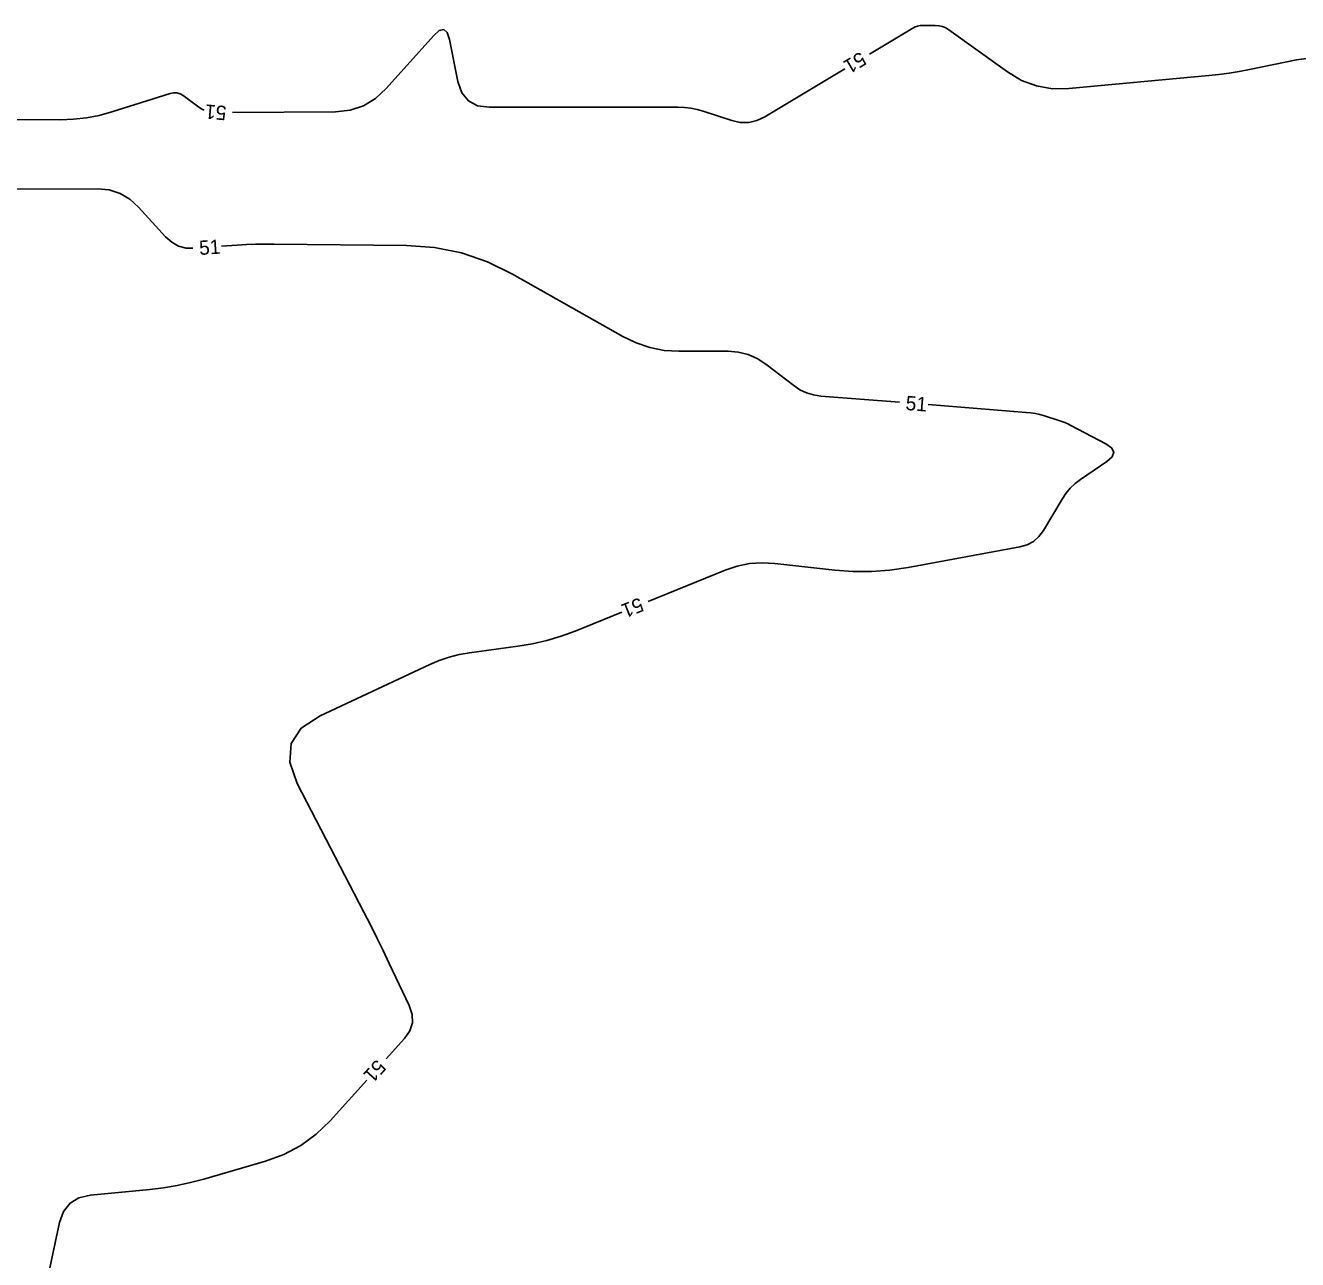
# Model space of a CAD drawing. Extents: x 2384780 to 2405861, y 547869 to 573706.
# Drawn here: x 2396858.8 to 2397036.7, y 554087 to 554259.6 of the extents above; entities that cross this region are included whole.
import ezdxf

# ---------------------------------------------------------------- set-up
doc = ezdxf.new("R2010")
doc.units = 0
doc.layers.add('Old_Level_60', color=7, linetype='Continuous')

msp = doc.modelspace()

# ---------------------------------------------------------------- linework, layer by layer
at = {"layer": 'Old_Level_60'}
for points in [[(2397038.28975, 554255.003), (2397036.5695, 554254.76475), (2397029.984, 554253.41625), (2397028.57, 554253.14675), (2397027.15025, 554252.916), (2397025.7245, 554252.72425), (2397024.29325, 554252.57125), (2397004.74725, 554250.75175), (2397002.42825, 554250.732), (2397000.21825, 554251.115), (2396998.1175, 554251.90075), (2396996.126, 554253.089), (2396987.95175, 554258.95325), (2396987.50675, 554259.22475), (2396987.03675, 554259.41875), (2396986.542, 554259.53525), (2396986.022, 554259.574), (2396984.283, 554259.574), (2396983.917, 554259.55), (2396983.56425, 554259.47825), (2396983.2245, 554259.35875), (2396982.89825, 554259.1915), (2396976.83425, 554255.564)], [(2396973.4015, 554253.51075), (2396962.201, 554246.811), (2396961.08575, 554246.2845), (2396959.94025, 554246.0215), (2396958.76525, 554246.02175), (2396957.56025, 554246.28575), (2396953.5755, 554247.57825), (2396952.71625, 554247.82075), (2396951.84575, 554247.99375), (2396950.9645, 554248.09775), (2396950.07225, 554248.13225), (2396923.66525, 554248.13225), (2396922.01625, 554248.35675), (2396920.73475, 554249.0305), (2396919.8205, 554250.153), (2396919.2735, 554251.72475), (2396918.087, 554257.59275), (2396917.758, 554258.57325), (2396917.27925, 554258.9995), (2396916.65125, 554258.872), (2396915.8735, 554258.19025), (2396909.2485, 554250.74), (2396907.73925, 554249.341), (2396906.051, 554248.33725), (2396904.18325, 554247.7285), (2396902.1365, 554247.515), (2396887.73725, 554247.40725)], [(2396883.78575, 554247.7415), (2396883.4395, 554247.88825), (2396882.81725, 554248.28275), (2396880.84525, 554249.7585), (2396880.4125, 554250.01525), (2396879.95975, 554250.153), (2396879.487, 554250.17175), (2396878.994, 554250.0715), (2396870.827, 554247.47825), (2396869.06625, 554246.9935), (2396867.284, 554246.65075), (2396865.48025, 554246.44975), (2396863.65475, 554246.3905), (2396841.477, 554246.5325)], [(2396846.019, 554236.6505), (2396868.836, 554236.72575), (2396870.48725, 554236.5715), (2396871.9975, 554236.09725), (2396873.367, 554235.30325), (2396874.5955, 554234.1895), (2396878.37875, 554230.0285), (2396879.23825, 554229.259), (2396880.19575, 554228.73425), (2396881.25075, 554228.45425), (2396882.19125, 554228.4255)], [(2396886.18125, 554228.692), (2396888.39475, 554228.85225), (2396889.67875, 554228.9315), (2396890.96375, 554228.98425), (2396892.2495, 554229.01025), (2396893.53625, 554229.00925), (2396912.06075, 554228.80475), (2396915.966, 554228.522), (2396919.74275, 554227.7615), (2396923.39075, 554226.52325), (2396926.91, 554224.807), (2396942.32975, 554216.08175), (2396944.193, 554215.17625), (2396946.1245, 554214.52925), (2396948.124, 554214.141), (2396950.19175, 554214.01175), (2396957.0575, 554214.01175), (2396958.49075, 554213.89975), (2396959.848, 554213.564), (2396961.12925, 554213.00425), (2396962.33475, 554212.22075), (2396966.25075, 554209.2165), (2396967.11675, 554208.64275), (2396968.03675, 554208.209), (2396969.01025, 554207.915), (2396970.03775, 554207.761), (2396981.0575, 554206.88275)], [(2396985.04475, 554206.56475), (2396998.76475, 554205.47125), (2396999.409, 554205.40175), (2397000.046, 554205.29675), (2397000.6765, 554205.1565), (2397001.29975, 554204.9805), (2397003.32525, 554204.3475), (2397003.75525, 554204.20225), (2397004.17725, 554204.03825), (2397004.59175, 554203.855), (2397004.998, 554203.653), (2397009.9185, 554201.06575), (2397010.71825, 554200.497), (2397011.008, 554199.89875), (2397010.78825, 554199.27175), (2397010.0585, 554198.6155), (2397006.35575, 554196.092), (2397005.60025, 554195.5155), (2397004.92025, 554194.868), (2397004.31625, 554194.14925), (2397003.788, 554193.35925), (2397001.16925, 554188.95025), (2397000.54325, 554188.09875), (2396999.78725, 554187.43375), (2396998.90125, 554186.95525), (2396997.8855, 554186.66325), (2396982.24125, 554183.7865), (2396979.69225, 554183.41275), (2396977.13625, 554183.228), (2396974.574, 554183.232), (2396972.00475, 554183.425), (2396963.6015, 554184.36375), (2396961.816, 554184.4545), (2396960.06075, 554184.325), (2396958.336, 554183.975), (2396956.6415, 554183.4045), (2396945.87975, 554179.042)], [(2396942.17275, 554177.53925), (2396935.65025, 554174.895), (2396933.697, 554174.1735), (2396931.71025, 554173.57825), (2396929.69, 554173.10975), (2396927.636, 554172.76775), (2396920.87175, 554171.85725), (2396919.43775, 554171.609), (2396918.035, 554171.25475), (2396916.66325, 554170.7945), (2396915.32275, 554170.22825), (2396900.00775, 554163.0685), (2396897.345, 554161.324), (2396895.91975, 554159.1595), (2396895.73225, 554156.5745), (2396896.7825, 554153.5695), (2396906.11675, 554135.589), (2396907.0295, 554133.81125), (2396907.92575, 554132.02525), (2396908.80575, 554130.23125), (2396909.66925, 554128.429), (2396912.46375, 554122.52875), (2396912.87025, 554121.29275), (2396912.89225, 554120.1135), (2396912.53, 554118.99125), (2396911.7835, 554117.92575), (2396909.21825, 554115.092)], [(2396906.53375, 554112.12675), (2396901.37075, 554106.4235), (2396899.41925, 554104.53775), (2396897.268, 554102.9715), (2396894.9175, 554101.7245), (2396892.367, 554100.797), (2396883.71025, 554098.2885), (2396881.84675, 554097.795), (2396879.96625, 554097.38975), (2396878.069, 554097.0725), (2396876.155, 554096.8435), (2396867.85425, 554096.04525), (2396866.25125, 554095.677), (2396864.999, 554094.915), (2396864.09775, 554093.75875), (2396863.5475, 554092.20875), (2396861.7145, 554083.6625)]]:
    msp.add_lwpolyline(points, dxfattribs=at)

# ---------------------------------------------------------------- texts
for rotation, p in [(210.8865, (2396975.5775, 554255.9775)), (175.16585, (2396886.95125, 554248.29325)), (3.8231778, (2396883.122, 554227.4745)), (355.4425222, (2396981.8415, 554205.817)), (202.0665056, (2396944.70125, 554179.64325)), (227.8460139, (2396907.8955, 554115.121))]:
    msp.add_text('51', height=2, rotation=rotation, dxfattribs=at).set_placement(p)

doc.saveas('drawing.dxf')
